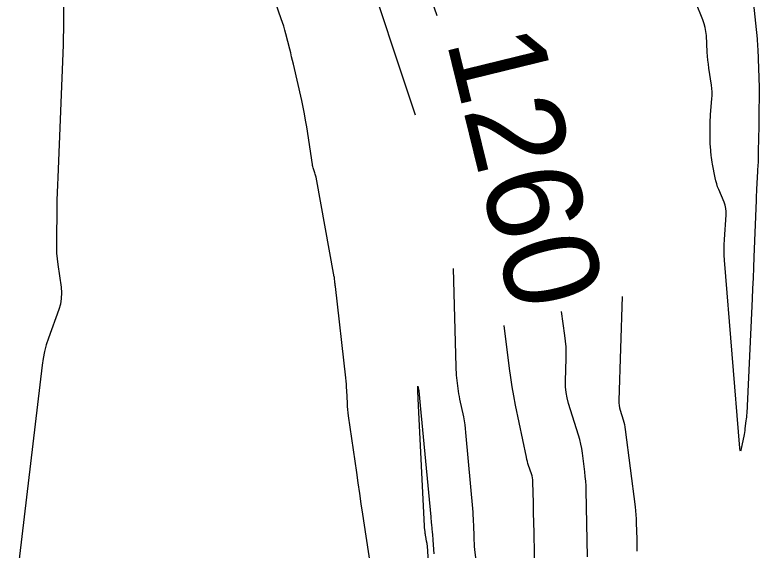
# Model space of a CAD drawing. Extents: x 658976 to 668721, y 639543 to 647196.
# Drawn here: x 661461.89 to 661508.86, y 642373.76 to 642407.56 of the extents above; entities that cross this region are included whole.
import ezdxf

# ---------------------------------------------------------------- set-up
doc = ezdxf.new("R2010")
doc.units = 0
for name, color, linetype in [('Ex_Contour Labels', 7, 'Continuous'), ('Ex_Major Contours', 7, 'Continuous'), ('Ex_Minor Contours', 7, 'Continuous')]:
    doc.layers.add(name, color=color, linetype=linetype)

msp = doc.modelspace()

# ---------------------------------------------------------------- linework, layer by layer
at = {"layer": 'Ex_Major Contours'}
msp.add_lwpolyline([(661498.036, 642373.34), (661497.943, 642377.521), (661497.933, 642377.817), (661497.915, 642378.112), (661497.889, 642378.407), (661497.856, 642378.701), (661497.706, 642379.876), (661497.662, 642380.169), (661497.606, 642380.458), (661497.537, 642380.745), (661497.455, 642381.029), (661496.832, 642383.027), (661496.74, 642383.373), (661496.677, 642383.724), (661496.644, 642384.078), (661496.641, 642384.436), (661496.686, 642385.876), (661496.69, 642386.236), (661496.677, 642386.595), (661496.649, 642386.953), (661496.604, 642387.31), (661496.38, 642388.834)], dxfattribs=at)
at = {"layer": 'Ex_Minor Contours'}
for points in [[(661484.32, 642372.973), (661483.853, 642376.022), (661483.753, 642376.682), (661483.654, 642377.343), (661483.558, 642378.004), (661483.463, 642378.665), (661482.954, 642382.236), (661482.928, 642382.434), (661482.907, 642382.633), (661482.89, 642382.833), (661482.878, 642383.032), (661482.839, 642383.832), (661482.827, 642384.032), (661482.813, 642384.232), (661482.795, 642384.431), (661482.774, 642384.63), (661482.118, 642390.406), (661482.112, 642390.464), (661482.106, 642390.522), (661482.099, 642390.58), (661482.093, 642390.638), (661482.059, 642390.977), (661482.058, 642390.982), (661482.057, 642390.987), (661482.055, 642390.991), (661482.052, 642390.995), (661482.039, 642391.011), (661482.036, 642391.015), (661482.034, 642391.02), (661482.032, 642391.024), (661482.031, 642391.029), (661480.899, 642397.309), (661480.885, 642397.378), (661480.868, 642397.446), (661480.849, 642397.513), (661480.826, 642397.58), (661480.732, 642397.844), (661480.71, 642397.911), (661480.692, 642397.978), (661480.676, 642398.047), (661480.664, 642398.116), (661480.307, 642400.488), (661480.24, 642400.906), (661480.165, 642401.322), (661480.083, 642401.737), (661479.992, 642402.15), (661479.47, 642404.441), (661479.414, 642404.682), (661479.357, 642404.924), (661479.298, 642405.165), (661479.237, 642405.405), (661478.991, 642406.367), (661478.927, 642406.606), (661478.858, 642406.844), (661478.784, 642407.081), (661478.705, 642407.316), (661477.015, 642412.193)], [(661483.717, 642411.594), (661487.16, 642401.256)], [(661464.958, 642409.747), (661464.964, 642407.562), (661464.963, 642407.089), (661464.957, 642406.616), (661464.945, 642406.144), (661464.929, 642405.671), (661464.594, 642397.298), (661464.577, 642396.82), (661464.562, 642396.342), (661464.55, 642395.864), (661464.541, 642395.386), (661464.509, 642393.243), (661464.51, 642392.88), (661464.526, 642392.519), (661464.556, 642392.158), (661464.6, 642391.797), (661464.805, 642390.359), (661464.834, 642390.002), (661464.82, 642389.649), (661464.762, 642389.3), (661464.661, 642388.956), (661464.009, 642387.143), (661463.872, 642386.724), (661463.759, 642386.3), (661463.671, 642385.869), (661463.607, 642385.433), (661461.893, 642370.894)], [(661488.54, 642407.504), (661488.187, 642408.561)], [(661508.482, 642408.432), (661508.727, 642406.058), (661508.742, 642405.894), (661508.755, 642405.728), (661508.765, 642405.563), (661508.771, 642405.398), (661508.851, 642402.972), (661508.854, 642402.85), (661508.856, 642402.729), (661508.857, 642402.607), (661508.856, 642402.485), (661508.851, 642401.999), (661508.849, 642401.877), (661508.848, 642401.755), (661508.846, 642401.634), (661508.845, 642401.512), (661508.835, 642400.644), (661508.833, 642400.498), (661508.831, 642400.353), (661508.829, 642400.207), (661508.827, 642400.062), (661508.804, 642398.644), (661508.802, 642398.553), (661508.8, 642398.462), (661508.796, 642398.371), (661508.791, 642398.281), (661508.762, 642397.776), (661508.755, 642397.662), (661508.749, 642397.547), (661508.743, 642397.433), (661508.737, 642397.319), (661508.696, 642396.537), (661508.687, 642396.368), (661508.679, 642396.2), (661508.672, 642396.032), (661508.665, 642395.863), (661508.526, 642392.257), (661508.5, 642391.599), (661508.473, 642390.942), (661508.444, 642390.285), (661508.414, 642389.628), (661508.073, 642382.408), (661508.066, 642382.285), (661508.056, 642382.163), (661508.044, 642382.041), (661508.029, 642381.919), (661507.962, 642381.431), (661507.945, 642381.309), (661507.926, 642381.188), (661507.905, 642381.067), (661507.882, 642380.946), (661507.734, 642380.183), (661507.704, 642380.057), (661507.678, 642380.016), (661507.658, 642380.06), (661507.641, 642380.188), (661506.679, 642392.062), (661506.659, 642392.39), (661506.651, 642392.719), (661506.655, 642393.047), (661506.672, 642393.376), (661506.781, 642394.933), (661506.784, 642395.139), (661506.762, 642395.341), (661506.717, 642395.539), (661506.648, 642395.733), (661506.311, 642396.528), (661506.24, 642396.708), (661506.179, 642396.89), (661506.127, 642397.076), (661506.084, 642397.265), (661505.913, 642398.125), (661505.887, 642398.265), (661505.865, 642398.405), (661505.847, 642398.546), (661505.833, 642398.688), (661505.782, 642399.255), (661505.771, 642399.397), (661505.764, 642399.539), (661505.759, 642399.681), (661505.758, 642399.823), (661505.761, 642400.578), (661505.763, 642400.751), (661505.77, 642400.924), (661505.78, 642401.097), (661505.793, 642401.27), (661505.882, 642402.252), (661505.895, 642402.474), (661505.895, 642402.694), (661505.882, 642402.915), (661505.855, 642403.134), (661505.692, 642404.203), (661505.656, 642404.455), (661505.627, 642404.707), (661505.603, 642404.96), (661505.586, 642405.213), (661505.526, 642406.26), (661505.502, 642406.514), (661505.457, 642406.763), (661505.393, 642407.007), (661505.309, 642407.247), (661504.872, 642408.351)], [(661489.542, 642391.539), (661489.714, 642385.327), (661489.721, 642385.157), (661489.732, 642384.987), (661489.746, 642384.818), (661489.765, 642384.648), (661489.848, 642383.971), (661489.871, 642383.803), (661489.897, 642383.634), (661489.926, 642383.466), (661489.959, 642383.299), (661490.193, 642382.168), (661490.24, 642381.923), (661490.279, 642381.677), (661490.312, 642381.43), (661490.337, 642381.182), (661490.782, 642376.146), (661490.798, 642375.95), (661490.811, 642375.754), (661490.82, 642375.557), (661490.827, 642375.361), (661490.846, 642374.574), (661490.854, 642374.378), (661490.866, 642374.182), (661490.882, 642373.986), (661490.904, 642373.791), (661491.63, 642367.871)], [(661500.212, 642389.773), (661500.004, 642383.212), (661500.006, 642383.055), (661500.02, 642382.899), (661500.048, 642382.745), (661500.088, 642382.593), (661500.277, 642381.989), (661500.32, 642381.837), (661500.357, 642381.684), (661500.387, 642381.529), (661500.411, 642381.373), (661501.032, 642376.496), (661501.061, 642376.241), (661501.083, 642375.987), (661501.099, 642375.731), (661501.108, 642375.476), (661501.13, 642374.452), (661501.136, 642374.196), (661501.143, 642373.94), (661501.149, 642373.684)], [(661494.707, 642372.732), (661494.633, 642375.68), (661494.626, 642375.945), (661494.62, 642376.21), (661494.614, 642376.475), (661494.609, 642376.74), (661494.582, 642378.06), (661494.574, 642378.194), (661494.556, 642378.327), (661494.527, 642378.458), (661494.488, 642378.587), (661494.311, 642379.099), (661494.269, 642379.228), (661494.231, 642379.358), (661494.197, 642379.489), (661494.168, 642379.621), (661493.486, 642382.919), (661493.373, 642383.495), (661493.272, 642384.074), (661493.183, 642384.654), (661493.105, 642385.236), (661492.772, 642387.949)], [(661488.946, 642357.232), (661487.926, 642374.02), (661487.923, 642374.059), (661487.918, 642374.099), (661487.912, 642374.138), (661487.904, 642374.177), (661487.869, 642374.334), (661487.861, 642374.373), (661487.853, 642374.412), (661487.846, 642374.451), (661487.84, 642374.491), (661487.807, 642374.706), (661487.8, 642374.753), (661487.793, 642374.8), (661487.786, 642374.846), (661487.779, 642374.893), (661487.753, 642375.08), (661487.746, 642375.126), (661487.741, 642375.173), (661487.737, 642375.22), (661487.735, 642375.267), (661487.359, 642382.891), (661487.321, 642383.805), (661487.326, 642384.111), (661487.375, 642383.809), (661487.468, 642382.899), (661488.131, 642375.859), (661488.142, 642375.736), (661488.154, 642375.614), (661488.166, 642375.492), (661488.178, 642375.369), (661488.225, 642374.88), (661488.237, 642374.758), (661488.248, 642374.635), (661488.258, 642374.513), (661488.269, 642374.39), (661488.34, 642373.521)]]:
    msp.add_lwpolyline(points, dxfattribs=at)

# ---------------------------------------------------------------- texts
at = {"layer": 'Ex_Contour Labels'}
msp.add_text('1260', height=6, rotation=283.7721, dxfattribs=at).set_placement((661489.104, 642405.926))

doc.saveas('drawing.dxf')
